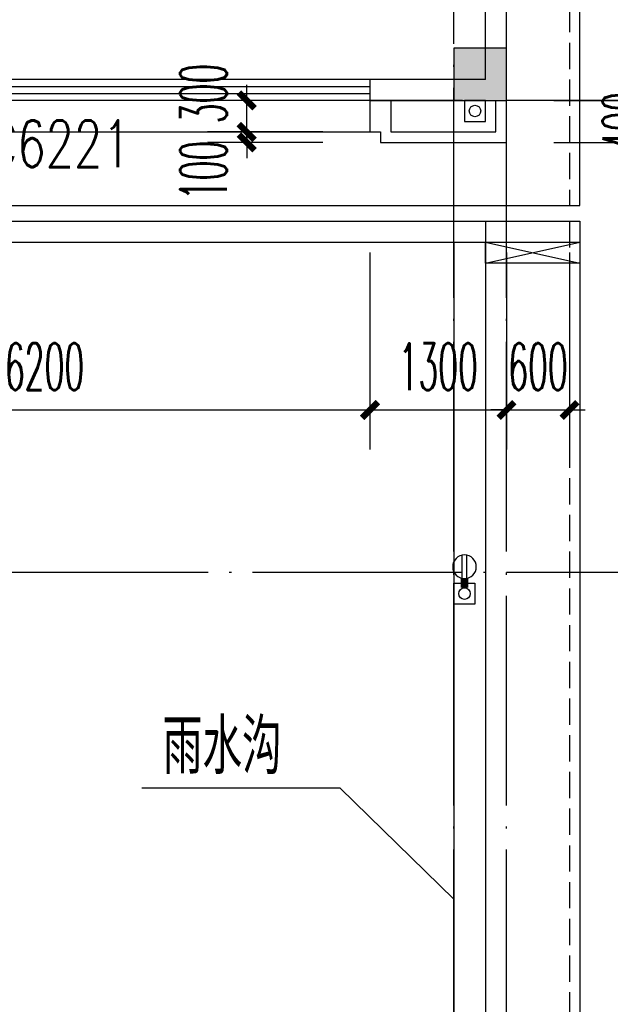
# Model space of a CAD drawing. Extents: x 1779708 to 7299578, y -1121471 to 88434.
# Tile 412 of 656: x 4646331 to 4651956, y -982458 to -973073. Entities that reach past the tile are written whole.
import ezdxf

# ---------------------------------------------------------------- set-up
doc = ezdxf.new("R2010")
doc.units = 0
doc.header["$LTSCALE"] = 1000
doc.header["$MEASUREMENT"] = 0
doc.linetypes.add('DASH', pattern=[0.35, 0.25, -0.1])
doc.linetypes.add('DOTE', pattern=[2.4200000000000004, 2, -0.2, 0.02, -0.2])
doc.layers.get('0').update_dxf_attribs({"linetype": 'CONTINUOUS'})
doc.layers.get('Defpoints').update_dxf_attribs({"linetype": 'CONTINUOUS'})
for name, color, linetype in [('11111111111111111111111111111', 50, 'DASH'), ('a-dims', 7, 'CONTINUOUS'), ('DIM_SYMB', 3, 'CONTINUOUS'), ('DIM_污水', 3, 'CONTINUOUS'), ('DOTE', 1, 'DOTE'), ('EQUIP_雨水斗', 7, 'CONTINUOUS'), ('P_PS_DIM', 1, 'CONTINUOUS'), ('PIPE-虹吸雨水', 4, 'CONTINUOUS'), ('PUB_DIM', 3, 'CONTINUOUS'), ('PUB_TEXT', 7, 'CONTINUOUS'), ('WALL', 255, 'CONTINUOUS'), ('WINDOW', 2, 'CONTINUOUS'), ('WINDOW_TEXT', 7, 'CONTINUOUS'), ('修改', 6, 'CONTINUOUS'), ('可见线', 6, 'CONTINUOUS'), ('墙柱', 2, 'CONTINUOUS'), ('室外构件', 4, 'CONTINUOUS'), ('看线', 3, 'CONTINUOUS')]:
    doc.layers.add(name, color=color, linetype=linetype)
doc.styles.add('_TCH_DIM_T3', font='SIMPLEX.shx', dxfattribs={"width": 0.4941176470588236, "bigfont": 'GBCBIG.shx'})
doc.styles.add('_TCH_WINDOW', font='SIMPLEX', dxfattribs={"height": 3.5, "bigfont": 'GBCBIG'})
doc.styles.get("Standard").update_dxf_attribs({"font": 'GBENOR', "bigfont": 'GBCBIG'})
doc.dimstyles.new('_TCH_ARCH&&150', dxfattribs={"dimtxt": 446.25, "dimasz": 150, "dimexe": 375, "dimexo": 450, "dimgap": 189.375, "dimtad": 1, "dimdec": 0, "dimzin": 0, "dimdsep": 46, "dimtxsty": '_TCH_DIM_T3', "dimblk": 'ARCHTICK', "dimcen": 0.09, "dimdle": 225, "dimclrt": 7, "dimazin": 2, "dimtfac": 1, "dimtdec": 0, "dimtix": 1, "dimtmove": 2, "dimatfit": 3, "dimfxl": 250, "dimtolj": 1, "dimtzin": 0, "dimarcsym": 0})

# ---------------------------------------------------------------- blocks, each defined once
blk = doc.blocks.new('A$C159220C3')
at = {"layer": 'DOTE'}
for p, q in [((84300.00018952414, 7200.001551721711), (84300.00018952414, 149200.0015517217)), ((84800.00018952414, 7200.001551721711), (84800.00018952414, 149200.0015517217)), ((86800.00018952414, 96200.00155172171), (7200.000189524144, 96200.00155172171)), ((86800.00018952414, 91700.00155172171), (7200.000189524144, 91700.00155172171))]:
    blk.add_line(p, q, dxfattribs=at)
blk = doc.blocks.new('A$C66903B95')
at = {"layer": '墙柱'}
h = blk.add_hatch(color=256, dxfattribs=at)
h.paths.add_polyline_path([(24950.00109634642, 51000.00001203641), (25450.00109634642, 51000.00001203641), (25450.00109634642, 50500.00001203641), (24950.00109634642, 50500.00001203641)])
h.paths.add_polyline_path([(66900.00109634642, 12800.0000120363), (67500.00109634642, 12800.0000120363), (67500.00109634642, 13400.0000120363), (66900.00109634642, 13400.0000120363)])
h.paths.add_polyline_path([(16600.00109634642, 12800.0000120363), (17100.00109634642, 12800.0000120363), (17100.00109634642, 13300.0000120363), (16600.00109634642, 13300.0000120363)])
h.paths.add_polyline_path([(27130.00109634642, 15100.00001203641), (27130.00109634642, 15400.00001203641), (26330.00109634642, 15400.00001203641), (26330.00109634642, 15100.00001203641)])
h.paths.add_polyline_path([(54500.00109634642, 1.203641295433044e-05), (55000.00109634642, 1.203641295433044e-05), (55000.00109634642, 500.000012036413), (54500.00109634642, 500.000012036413)])
h.paths.add_polyline_path([(16600.00109634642, 51000.00001203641), (17100.00109634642, 51000.00001203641), (17100.00109634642, 50500.00001203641), (16600.00109634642, 50500.00001203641)])
h.paths.add_polyline_path([(42000.00109634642, 41700.00001203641), (42600.00109634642, 41700.00001203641), (42600.00109634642, 41200.00001203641), (42000.00109634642, 41200.00001203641)])
h.paths.add_polyline_path([(58500.00109634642, 32900.0000120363), (59100.00109634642, 32900.0000120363), (59100.00109634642, 32400.0000120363), (58500.00109634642, 32400.0000120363)])
h.paths.add_polyline_path([(13000.00109634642, 44800.00001203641), (13500.00109634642, 44800.00001203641), (13500.00109634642, 44200.00001203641), (13000.00109634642, 44200.00001203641)])
h.paths.add_polyline_path([(66700.00109634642, 37100.0000120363), (67200.00109634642, 37100.0000120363), (67200.00109634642, 36600.0000120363), (66700.00109634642, 36600.0000120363)])
h.paths.add_polyline_path([(20700.00109634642, 19400.0000120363), (21200.00109634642, 19400.0000120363), (21200.00109634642, 19900.0000120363), (20700.00109634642, 19900.0000120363)])
h.paths.add_polyline_path([(20700.00109634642, 26000.0000120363), (21200.00109634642, 26000.0000120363), (21200.00109634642, 26500.0000120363), (20700.00109634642, 26500.0000120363)])
h.paths.add_polyline_path([(13000.00109634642, 31800.0000120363), (13500.00109634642, 31800.0000120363), (13500.00109634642, 32400.0000120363), (13000.00109634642, 32400.0000120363)])
h.paths.add_polyline_path([(20700.00109634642, 38200.0000120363), (21200.00109634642, 38200.0000120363), (21200.00109634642, 37700.0000120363), (20700.00109634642, 37700.0000120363)])
h.paths.add_polyline_path([(13000.00109634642, 51000.00001203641), (13500.00109634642, 51000.00001203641), (13500.00109634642, 50500.00001203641), (13000.00109634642, 50500.00001203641)])
h.paths.add_polyline_path([(74900.00109634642, 12800.0000120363), (75600.00109634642, 12800.0000120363), (75600.00109634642, 13400.0000120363), (74900.00109634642, 13400.0000120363)])
h.paths.add_polyline_path([(54900.00109634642, 24500.00001203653), (54400.00109634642, 24500.00001203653), (54400.00109634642, 25000.00001203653), (54900.00109634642, 25000.00001203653)])
h.paths.add_polyline_path([(74900.00109634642, 41700.0000120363), (75600.00109634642, 41700.0000120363), (75600.00109634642, 41200.0000120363), (74900.00109634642, 41200.0000120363)])
h.paths.add_polyline_path([(500.0017111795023, 44750.0000120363), (1000.001711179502, 44750.0000120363), (1000.001711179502, 44250.0000120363), (500.0017111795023, 44250.0000120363)])
h.paths.add_polyline_path([(500.0010963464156, 31850.0000120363), (1000.001096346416, 31850.0000120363), (1000.001096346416, 32350.0000120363), (500.0010963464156, 32350.0000120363)])
h.paths.add_polyline_path([(8400.001096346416, 12800.0000120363), (8900.001096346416, 12800.0000120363), (8900.001096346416, 13300.0000120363), (8400.001096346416, 13300.0000120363)])
h.paths.add_polyline_path([(66900.00109634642, 24400.0000120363), (67500.00109634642, 24400.0000120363), (67500.00109634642, 25000.0000120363), (66900.00109634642, 25000.0000120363)])
h.paths.add_polyline_path([(74900.00109634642, 25000.0000120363), (75600.00109634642, 25000.0000120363), (75600.00109634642, 24400.0000120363), (74900.00109634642, 24400.0000120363)])
h.paths.add_polyline_path([(58500.00109634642, 25000.0000120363), (59100.00109634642, 25000.0000120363), (59100.00109634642, 24400.0000120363), (58500.00109634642, 24400.0000120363)])
h.paths.add_polyline_path([(66700.00109634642, 32900.0000120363), (67200.00109634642, 32900.0000120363), (67200.00109634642, 32400.0000120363), (66700.00109634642, 32400.0000120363)])
h.paths.add_polyline_path([(54400.00109634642, 32900.0000120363), (54900.00109634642, 32900.0000120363), (54900.00109634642, 32400.0000120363), (54400.00109634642, 32400.0000120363)])
h.paths.add_polyline_path([(50150.00109634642, 12800.0000120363), (50650.00109634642, 12800.0000120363), (50650.00109634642, 13300.0000120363), (50150.00109634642, 13300.0000120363)])
h.paths.add_polyline_path([(46200.00109634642, 51000.00001203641), (46700.00109634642, 51000.00001203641), (46700.00109634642, 50500.00001203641), (46200.00109634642, 50500.00001203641)])
h.paths.add_polyline_path([(42500.00109634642, 38200.0000120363), (42000.00109634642, 38200.0000120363), (42000.00109634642, 37700.0000120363), (42500.00109634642, 37700.0000120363)])
h.paths.add_polyline_path([(42500.00109634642, 51000.00001203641), (42000.00109634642, 51000.00001203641), (42000.00109634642, 50500.00001203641), (42500.00109634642, 50500.00001203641)])
h.paths.add_polyline_path([(24900.00109634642, 38200.0000120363), (25400.00109634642, 38200.0000120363), (25400.00109634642, 37700.0000120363), (24900.00109634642, 37700.0000120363)])
h.paths.add_polyline_path([(20700.00109634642, 31850.0000120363), (21200.00109634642, 31850.0000120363), (21200.00109634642, 32350.0000120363), (20700.00109634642, 32350.0000120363)])
h.paths.add_polyline_path([(13000.00109634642, 37600.0000120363), (13500.00109634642, 37600.0000120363), (13500.00109634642, 38200.0000120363), (13000.00109634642, 38200.0000120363)])
h.paths.add_polyline_path([(16600.00109634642, 26000.0000120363), (17100.00109634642, 26000.0000120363), (17100.00109634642, 26500.0000120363), (16600.00109634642, 26500.0000120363)])
h.paths.add_polyline_path([(8200.001096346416, 26000.0000120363), (8700.001096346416, 26000.0000120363), (8700.001096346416, 26500.0000120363), (8200.001096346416, 26500.0000120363)])
h.paths.add_polyline_path([(500.0010963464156, 26000.0000120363), (1000.001096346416, 26000.0000120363), (1000.001096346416, 26500.0000120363), (500.0010963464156, 26500.0000120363)])
h.paths.add_polyline_path([(16500.00109634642, 19300.0000120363), (17100.00109634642, 19300.0000120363), (17100.00109634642, 19900.0000120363), (16500.00109634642, 19900.0000120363)])
h.paths.add_polyline_path([(8400.001096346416, 19300.0000120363), (8900.001096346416, 19300.0000120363), (8900.001096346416, 19900.0000120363), (8400.001096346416, 19900.0000120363)])
h.paths.add_polyline_path([(74900.00109634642, 38500.0000120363), (75600.00109634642, 38500.0000120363), (75600.00109634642, 38000.0000120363), (74900.00109634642, 38000.0000120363)])
h.paths.add_polyline_path([(75100.00109634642, 51000.00001203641), (75600.00109634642, 51000.00001203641), (75600.00109634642, 50500.00001203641), (75100.00109634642, 50500.00001203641)])
h.paths.add_polyline_path([(66850.00109634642, 41800.0000120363), (67550.00109634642, 41800.0000120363), (67550.00109634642, 41200.0000120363), (66850.00109634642, 41200.0000120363)])
h.paths.add_polyline_path([(66850.00109634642, 51000.00001203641), (67550.00109634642, 51000.00001203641), (67550.00109634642, 50500.00001203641), (66850.00109634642, 50500.00001203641)])
h.paths.add_polyline_path([(58450.00109634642, 41800.0000120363), (59150.00109634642, 41800.0000120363), (59150.00109634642, 41200.0000120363), (58450.00109634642, 41200.0000120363)])
h.paths.add_polyline_path([(58550.00109634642, 51000.00001203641), (59050.00109634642, 51000.00001203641), (59050.00109634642, 50500.00001203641), (58550.00109634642, 50500.00001203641)])
h.paths.add_polyline_path([(50150.00109634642, 38200.0000120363), (50650.00109634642, 38200.0000120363), (50650.00109634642, 37700.0000120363), (50150.00109634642, 37700.0000120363)])
h.paths.add_polyline_path([(50100.00109634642, 41700.0000120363), (50700.00109634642, 41700.0000120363), (50700.00109634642, 41200.0000120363), (50100.00109634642, 41200.0000120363)])
h.paths.add_polyline_path([(50150.00109634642, 51000.00001203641), (50650.00109634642, 51000.00001203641), (50650.00109634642, 50500.00001203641), (50150.00109634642, 50500.00001203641)])
h.paths.add_polyline_path([(33100.00109634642, 38200.00001203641), (33600.00109634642, 38200.00001203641), (33600.00109634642, 37700.00001203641), (33100.00109634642, 37700.00001203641)])
h.paths.add_polyline_path([(33000.00109634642, 41700.00001203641), (33600.00109634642, 41700.00001203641), (33600.00109634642, 41200.00001203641), (33000.00109634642, 41200.00001203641)])
h.paths.add_polyline_path([(24900.00109634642, 41700.0000120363), (25500.00109634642, 41700.0000120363), (25500.00109634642, 41200.0000120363), (24900.00109634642, 41200.0000120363)])
h.paths.add_polyline_path([(500.0010963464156, 38200.0000120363), (1000.001096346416, 38200.0000120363), (1000.001096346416, 37700.0000120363), (500.0010963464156, 37700.0000120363)])
h.paths.add_polyline_path([(16500.00109634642, 41800.0000120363), (17100.00109634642, 41800.0000120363), (17100.00109634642, 41200.0000120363), (16500.00109634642, 41200.0000120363)])
h.paths.add_polyline_path([(33100.00109634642, 51000.00001203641), (33600.00109634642, 51000.00001203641), (33600.00109634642, 50500.00001203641), (33100.00109634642, 50500.00001203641)])
h.paths.add_polyline_path([(500.0017111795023, 51000.0000120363), (1000.001711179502, 51000.0000120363), (1000.001711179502, 50500.0000120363), (500.0017111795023, 50500.0000120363)])
h.paths.add_polyline_path([(74900.00109634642, 9300.000012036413), (75600.00109634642, 9300.000012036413), (75600.00109634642, 9800.000012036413), (74900.00109634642, 9800.000012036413)])
h.paths.add_polyline_path([(74900.00109634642, 1.203618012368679e-05), (75600.00109634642, 1.203618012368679e-05), (75600.00109634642, 500.0000120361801), (74900.00109634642, 500.0000120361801)])
h.paths.add_polyline_path([(66900.00109634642, 9300.000012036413), (67500.00109634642, 9300.000012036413), (67500.00109634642, 9800.000012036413), (66900.00109634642, 9800.000012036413)])
h.paths.add_polyline_path([(66950.00109634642, 1.203641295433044e-05), (67450.00109634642, 1.203641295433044e-05), (67450.00109634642, 500.000012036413), (66950.00109634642, 500.000012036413)])
h.paths.add_polyline_path([(58500.00109634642, 12800.0000120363), (59100.00109634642, 12800.0000120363), (59100.00109634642, 13400.0000120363), (58500.00109634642, 13400.0000120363)])
h.paths.add_polyline_path([(58500.00109634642, 9300.000012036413), (59100.00109634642, 9300.000012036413), (59100.00109634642, 9800.000012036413), (58500.00109634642, 9800.000012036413)])
h.paths.add_polyline_path([(58550.00109634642, 1.203641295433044e-05), (59050.00109634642, 1.203641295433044e-05), (59050.00109634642, 500.000012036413), (58550.00109634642, 500.000012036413)])
h.paths.add_polyline_path([(50100.00109634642, 9300.000012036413), (50700.00109634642, 9300.000012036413), (50700.00109634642, 9800.000012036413), (50100.00109634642, 9800.000012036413)])
h.paths.add_polyline_path([(50150.00109634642, 1.203641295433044e-05), (50650.00109634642, 1.203641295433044e-05), (50650.00109634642, 500.000012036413), (50150.00109634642, 500.000012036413)])
h.paths.add_polyline_path([(42000.00109634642, 12800.00001203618), (42500.00109634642, 12800.00001203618), (42500.00109634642, 13300.00001203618), (42000.00109634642, 13300.00001203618)])
h.paths.add_polyline_path([(42000.00109634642, 9300.00001203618), (42600.00109634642, 9300.00001203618), (42600.00109634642, 9800.00001203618), (42000.00109634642, 9800.00001203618)])
h.paths.add_polyline_path([(33100.00109634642, 12800.0000120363), (33600.00109634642, 12800.0000120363), (33600.00109634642, 13300.0000120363), (33100.00109634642, 13300.0000120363)])
h.paths.add_polyline_path([(25060.00109634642, 12800.0000120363), (25660.00109634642, 12800.0000120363), (25660.00109634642, 13200.0000120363), (25060.00109634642, 13200.0000120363)])
h.paths.add_polyline_path([(33000.00109634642, 9300.000012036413), (33600.00109634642, 9300.000012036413), (33600.00109634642, 9800.000012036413), (33000.00109634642, 9800.000012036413)])
h.paths.add_polyline_path([(24900.00109634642, 9300.000012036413), (25500.00109634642, 9300.000012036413), (25500.00109634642, 9800.000012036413), (24900.00109634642, 9800.000012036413)])
h.paths.add_polyline_path([(0.001096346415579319, 12500.0000120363), (700.0010963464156, 12500.0000120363), (700.0010963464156, 13000.0000120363), (0.001096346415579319, 13000.0000120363)])
h.paths.add_polyline_path([(0.001096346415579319, 9300.000012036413), (700.0010963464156, 9300.000012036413), (700.0010963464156, 9800.000012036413), (0.001096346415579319, 9800.000012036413)])
h.paths.add_polyline_path([(8100.001096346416, 9300.000012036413), (8700.001096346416, 9300.000012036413), (8700.001096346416, 9800.000012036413), (8100.001096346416, 9800.000012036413)])
h.paths.add_polyline_path([(16500.00109634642, 9300.000012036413), (17100.00109634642, 9300.000012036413), (17100.00109634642, 9800.000012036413), (16500.00109634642, 9800.000012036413)])
h.paths.add_polyline_path([(42000.00109634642, 1.203594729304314e-05), (42500.00109634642, 1.203594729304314e-05), (42500.00109634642, 500.0000120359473), (42000.00109634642, 500.0000120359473)])
h.paths.add_polyline_path([(33100.00109634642, 1.203618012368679e-05), (33600.00109634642, 1.203618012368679e-05), (33600.00109634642, 500.0000120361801), (33100.00109634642, 500.0000120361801)])
h.paths.add_polyline_path([(24950.00109634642, 1.203618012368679e-05), (25450.00109634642, 1.203618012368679e-05), (25450.00109634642, 500.0000120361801), (24950.00109634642, 500.0000120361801)])
h.paths.add_polyline_path([(16500.00109634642, 1.203641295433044e-05), (17100.00109634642, 1.203641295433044e-05), (17100.00109634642, 500.000012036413), (16500.00109634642, 500.000012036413)])
h.paths.add_polyline_path([(8100.001096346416, 1.203641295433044e-05), (8700.001096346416, 1.203641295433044e-05), (8700.001096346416, 500.000012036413), (8100.001096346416, 500.000012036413)])
h.paths.add_polyline_path([(0.001096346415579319, 1.203641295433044e-05), (500.0010963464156, 1.203641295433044e-05), (500.0010963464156, 500.000012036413), (0.001096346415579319, 500.000012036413)])
h.paths.add_polyline_path([(24950.00109634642, 87000.00001203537), (25450.00109634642, 87000.00001203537), (25450.00109634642, 87500.00001203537), (24950.00109634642, 87500.00001203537)])
h.paths.add_polyline_path([(66900.00109634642, 125200.0000120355), (67500.00109634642, 125200.0000120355), (67500.00109634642, 124600.0000120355), (66900.00109634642, 124600.0000120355)])
h.paths.add_polyline_path([(16600.00109634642, 125200.0000120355), (17100.00109634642, 125200.0000120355), (17100.00109634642, 124700.0000120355), (16600.00109634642, 124700.0000120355)])
h.paths.add_polyline_path([(27130.00109634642, 122900.0000120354), (27130.00109634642, 122600.0000120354), (26330.00109634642, 122600.0000120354), (26330.00109634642, 122900.0000120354)])
h.paths.add_polyline_path([(54500.00109634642, 138000.0000120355), (55000.00109634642, 138000.0000120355), (55000.00109634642, 137500.0000120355), (54500.00109634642, 137500.0000120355)])
h.paths.add_polyline_path([(16600.00109634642, 87000.00001203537), (17100.00109634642, 87000.00001203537), (17100.00109634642, 87500.00001203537), (16600.00109634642, 87500.00001203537)])
h.paths.add_polyline_path([(42000.00109634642, 96300.00001203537), (42600.00109634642, 96300.00001203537), (42600.00109634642, 96800.00001203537), (42000.00109634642, 96800.00001203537)])
h.paths.add_polyline_path([(58500.00109634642, 105100.0000120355), (59100.00109634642, 105100.0000120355), (59100.00109634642, 105600.0000120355), (58500.00109634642, 105600.0000120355)])
h.paths.add_polyline_path([(13000.00109634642, 93200.00001203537), (13500.00109634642, 93200.00001203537), (13500.00109634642, 93800.00001203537), (13000.00109634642, 93800.00001203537)])
h.paths.add_polyline_path([(66700.00109634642, 100900.0000120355), (67200.00109634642, 100900.0000120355), (67200.00109634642, 101400.0000120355), (66700.00109634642, 101400.0000120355)])
h.paths.add_polyline_path([(20700.00109634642, 118600.0000120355), (21200.00109634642, 118600.0000120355), (21200.00109634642, 118100.0000120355), (20700.00109634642, 118100.0000120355)])
h.paths.add_polyline_path([(20700.00109634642, 112000.0000120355), (21200.00109634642, 112000.0000120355), (21200.00109634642, 111500.0000120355), (20700.00109634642, 111500.0000120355)])
h.paths.add_polyline_path([(13000.00109634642, 106200.0000120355), (13500.00109634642, 106200.0000120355), (13500.00109634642, 105600.0000120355), (13000.00109634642, 105600.0000120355)])
h.paths.add_polyline_path([(20700.00109634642, 99800.00001203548), (21200.00109634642, 99800.00001203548), (21200.00109634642, 100300.0000120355), (20700.00109634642, 100300.0000120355)])
h.paths.add_polyline_path([(13000.00109634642, 87000.00001203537), (13500.00109634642, 87000.00001203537), (13500.00109634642, 87500.00001203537), (13000.00109634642, 87500.00001203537)])
h.paths.add_polyline_path([(74900.00109634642, 125200.0000120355), (75600.00109634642, 125200.0000120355), (75600.00109634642, 124600.0000120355), (74900.00109634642, 124600.0000120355)])
h.paths.add_polyline_path([(54900.00109634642, 113500.0000120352), (54400.00109634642, 113500.0000120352), (54400.00109634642, 113000.0000120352), (54900.00109634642, 113000.0000120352)])
h.paths.add_polyline_path([(74900.00109634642, 96300.00001203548), (75600.00109634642, 96300.00001203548), (75600.00109634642, 96800.00001203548), (74900.00109634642, 96800.00001203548)])
h.paths.add_polyline_path([(500.0017111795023, 93250.00001203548), (1000.001711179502, 93250.00001203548), (1000.001711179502, 93750.00001203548), (500.0017111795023, 93750.00001203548)])
h.paths.add_polyline_path([(500.0010963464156, 106150.0000120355), (1000.001096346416, 106150.0000120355), (1000.001096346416, 105650.0000120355), (500.0010963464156, 105650.0000120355)])
h.paths.add_polyline_path([(8400.001096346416, 125200.0000120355), (8900.001096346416, 125200.0000120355), (8900.001096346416, 124700.0000120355), (8400.001096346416, 124700.0000120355)])
h.paths.add_polyline_path([(66900.00109634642, 113600.0000120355), (67500.00109634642, 113600.0000120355), (67500.00109634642, 113000.0000120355), (66900.00109634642, 113000.0000120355)])
h.paths.add_polyline_path([(74900.00109634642, 113000.0000120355), (75600.00109634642, 113000.0000120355), (75600.00109634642, 113600.0000120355), (74900.00109634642, 113600.0000120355)])
h.paths.add_polyline_path([(58500.00109634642, 113000.0000120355), (59100.00109634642, 113000.0000120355), (59100.00109634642, 113600.0000120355), (58500.00109634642, 113600.0000120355)])
h.paths.add_polyline_path([(66700.00109634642, 105100.0000120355), (67200.00109634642, 105100.0000120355), (67200.00109634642, 105600.0000120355), (66700.00109634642, 105600.0000120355)])
h.paths.add_polyline_path([(54400.00109634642, 105100.0000120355), (54900.00109634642, 105100.0000120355), (54900.00109634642, 105600.0000120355), (54400.00109634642, 105600.0000120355)])
h.paths.add_polyline_path([(50150.00109634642, 125200.0000120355), (50650.00109634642, 125200.0000120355), (50650.00109634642, 124700.0000120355), (50150.00109634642, 124700.0000120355)])
h.paths.add_polyline_path([(46200.00109634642, 87000.00001203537), (46700.00109634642, 87000.00001203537), (46700.00109634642, 87500.00001203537), (46200.00109634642, 87500.00001203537)])
h.paths.add_polyline_path([(42500.00109634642, 99800.00001203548), (42000.00109634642, 99800.00001203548), (42000.00109634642, 100300.0000120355), (42500.00109634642, 100300.0000120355)])
h.paths.add_polyline_path([(42500.00109634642, 87000.00001203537), (42000.00109634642, 87000.00001203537), (42000.00109634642, 87500.00001203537), (42500.00109634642, 87500.00001203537)])
h.paths.add_polyline_path([(24900.00109634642, 99800.00001203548), (25400.00109634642, 99800.00001203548), (25400.00109634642, 100300.0000120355), (24900.00109634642, 100300.0000120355)])
h.paths.add_polyline_path([(20700.00109634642, 106150.0000120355), (21200.00109634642, 106150.0000120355), (21200.00109634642, 105650.0000120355), (20700.00109634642, 105650.0000120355)])
h.paths.add_polyline_path([(13000.00109634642, 100400.0000120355), (13500.00109634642, 100400.0000120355), (13500.00109634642, 99800.00001203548), (13000.00109634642, 99800.00001203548)])
h.paths.add_polyline_path([(16600.00109634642, 112000.0000120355), (17100.00109634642, 112000.0000120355), (17100.00109634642, 111500.0000120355), (16600.00109634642, 111500.0000120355)])
h.paths.add_polyline_path([(8200.001096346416, 112000.0000120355), (8700.001096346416, 112000.0000120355), (8700.001096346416, 111500.0000120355), (8200.001096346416, 111500.0000120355)])
h.paths.add_polyline_path([(500.0010963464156, 112000.0000120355), (1000.001096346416, 112000.0000120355), (1000.001096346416, 111500.0000120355), (500.0010963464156, 111500.0000120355)])
h.paths.add_polyline_path([(16500.00109634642, 118700.0000120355), (17100.00109634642, 118700.0000120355), (17100.00109634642, 118100.0000120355), (16500.00109634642, 118100.0000120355)])
h.paths.add_polyline_path([(8400.001096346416, 118700.0000120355), (8900.001096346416, 118700.0000120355), (8900.001096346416, 118100.0000120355), (8400.001096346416, 118100.0000120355)])
h.paths.add_polyline_path([(74900.00109634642, 99500.00001203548), (75600.00109634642, 99500.00001203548), (75600.00109634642, 100000.0000120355), (74900.00109634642, 100000.0000120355)])
h.paths.add_polyline_path([(75100.00109634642, 87000.00001203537), (75600.00109634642, 87000.00001203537), (75600.00109634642, 87500.00001203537), (75100.00109634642, 87500.00001203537)])
h.paths.add_polyline_path([(66850.00109634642, 96200.00001203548), (67550.00109634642, 96200.00001203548), (67550.00109634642, 96800.00001203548), (66850.00109634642, 96800.00001203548)])
h.paths.add_polyline_path([(66850.00109634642, 87000.00001203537), (67550.00109634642, 87000.00001203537), (67550.00109634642, 87500.00001203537), (66850.00109634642, 87500.00001203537)])
h.paths.add_polyline_path([(58450.00109634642, 96200.00001203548), (59150.00109634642, 96200.00001203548), (59150.00109634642, 96800.00001203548), (58450.00109634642, 96800.00001203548)])
h.paths.add_polyline_path([(58550.00109634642, 87000.00001203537), (59050.00109634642, 87000.00001203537), (59050.00109634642, 87500.00001203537), (58550.00109634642, 87500.00001203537)])
h.paths.add_polyline_path([(50150.00109634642, 99800.00001203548), (50650.00109634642, 99800.00001203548), (50650.00109634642, 100300.0000120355), (50150.00109634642, 100300.0000120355)])
h.paths.add_polyline_path([(50100.00109634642, 96300.00001203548), (50700.00109634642, 96300.00001203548), (50700.00109634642, 96800.00001203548), (50100.00109634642, 96800.00001203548)])
h.paths.add_polyline_path([(50150.00109634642, 87000.00001203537), (50650.00109634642, 87000.00001203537), (50650.00109634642, 87500.00001203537), (50150.00109634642, 87500.00001203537)])
h.paths.add_polyline_path([(33100.00109634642, 99800.00001203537), (33600.00109634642, 99800.00001203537), (33600.00109634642, 100300.0000120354), (33100.00109634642, 100300.0000120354)])
h.paths.add_polyline_path([(33000.00109634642, 96300.00001203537), (33600.00109634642, 96300.00001203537), (33600.00109634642, 96800.00001203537), (33000.00109634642, 96800.00001203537)])
h.paths.add_polyline_path([(24900.00109634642, 96300.00001203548), (25500.00109634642, 96300.00001203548), (25500.00109634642, 96800.00001203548), (24900.00109634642, 96800.00001203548)])
h.paths.add_polyline_path([(500.0010963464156, 99800.00001203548), (1000.001096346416, 99800.00001203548), (1000.001096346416, 100300.0000120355), (500.0010963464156, 100300.0000120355)])
h.paths.add_polyline_path([(16500.00109634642, 96200.00001203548), (17100.00109634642, 96200.00001203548), (17100.00109634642, 96800.00001203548), (16500.00109634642, 96800.00001203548)])
h.paths.add_polyline_path([(33100.00109634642, 87000.00001203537), (33600.00109634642, 87000.00001203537), (33600.00109634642, 87500.00001203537), (33100.00109634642, 87500.00001203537)])
h.paths.add_polyline_path([(500.0017111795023, 87000.00001203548), (1000.001711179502, 87000.00001203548), (1000.001711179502, 87500.00001203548), (500.0017111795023, 87500.00001203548)])
h.paths.add_polyline_path([(74900.00109634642, 128700.0000120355), (75600.00109634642, 128700.0000120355), (75600.00109634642, 128200.0000120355), (74900.00109634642, 128200.0000120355)])
h.paths.add_polyline_path([(74900.00109634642, 138000.0000120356), (75600.00109634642, 138000.0000120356), (75600.00109634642, 137500.0000120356), (74900.00109634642, 137500.0000120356)])
h.paths.add_polyline_path([(66900.00109634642, 128700.0000120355), (67500.00109634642, 128700.0000120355), (67500.00109634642, 128200.0000120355), (66900.00109634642, 128200.0000120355)])
h.paths.add_polyline_path([(66950.00109634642, 138000.0000120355), (67450.00109634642, 138000.0000120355), (67450.00109634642, 137500.0000120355), (66950.00109634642, 137500.0000120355)])
h.paths.add_polyline_path([(58500.00109634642, 125200.0000120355), (59100.00109634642, 125200.0000120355), (59100.00109634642, 124600.0000120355), (58500.00109634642, 124600.0000120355)])
h.paths.add_polyline_path([(58500.00109634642, 128700.0000120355), (59100.00109634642, 128700.0000120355), (59100.00109634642, 128200.0000120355), (58500.00109634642, 128200.0000120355)])
h.paths.add_polyline_path([(58550.00109634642, 138000.0000120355), (59050.00109634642, 138000.0000120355), (59050.00109634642, 137500.0000120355), (58550.00109634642, 137500.0000120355)])
h.paths.add_polyline_path([(50100.00109634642, 128700.0000120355), (50700.00109634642, 128700.0000120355), (50700.00109634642, 128200.0000120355), (50100.00109634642, 128200.0000120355)])
h.paths.add_polyline_path([(50150.00109634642, 138000.0000120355), (50650.00109634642, 138000.0000120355), (50650.00109634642, 137500.0000120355), (50150.00109634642, 137500.0000120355)])
h.paths.add_polyline_path([(42000.00109634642, 125200.0000120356), (42500.00109634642, 125200.0000120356), (42500.00109634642, 124700.0000120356), (42000.00109634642, 124700.0000120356)])
h.paths.add_polyline_path([(42000.00109634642, 128700.0000120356), (42600.00109634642, 128700.0000120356), (42600.00109634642, 128200.0000120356), (42000.00109634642, 128200.0000120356)])
h.paths.add_polyline_path([(33100.00109634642, 125200.0000120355), (33600.00109634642, 125200.0000120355), (33600.00109634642, 124700.0000120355), (33100.00109634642, 124700.0000120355)])
h.paths.add_polyline_path([(25060.00109634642, 125200.0000120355), (25660.00109634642, 125200.0000120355), (25660.00109634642, 124800.0000120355), (25060.00109634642, 124800.0000120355)])
h.paths.add_polyline_path([(33000.00109634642, 128700.0000120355), (33600.00109634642, 128700.0000120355), (33600.00109634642, 128200.0000120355), (33000.00109634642, 128200.0000120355)])
h.paths.add_polyline_path([(24900.00109634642, 128700.0000120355), (25500.00109634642, 128700.0000120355), (25500.00109634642, 128200.0000120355), (24900.00109634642, 128200.0000120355)])
h.paths.add_polyline_path([(0.001096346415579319, 125500.0000120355), (700.0010963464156, 125500.0000120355), (700.0010963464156, 125000.0000120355), (0.001096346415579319, 125000.0000120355)])
h.paths.add_polyline_path([(0.001096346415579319, 128700.0000120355), (700.0010963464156, 128700.0000120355), (700.0010963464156, 128200.0000120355), (0.001096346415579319, 128200.0000120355)])
h.paths.add_polyline_path([(8100.001096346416, 128700.0000120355), (8700.001096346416, 128700.0000120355), (8700.001096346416, 128200.0000120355), (8100.001096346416, 128200.0000120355)])
h.paths.add_polyline_path([(16500.00109634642, 128700.0000120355), (17100.00109634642, 128700.0000120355), (17100.00109634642, 128200.0000120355), (16500.00109634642, 128200.0000120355)])
h.paths.add_polyline_path([(42000.00109634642, 138000.0000120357), (42500.00109634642, 138000.0000120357), (42500.00109634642, 137500.0000120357), (42000.00109634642, 137500.0000120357)])
h.paths.add_polyline_path([(33100.00109634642, 138000.0000120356), (33600.00109634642, 138000.0000120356), (33600.00109634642, 137500.0000120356), (33100.00109634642, 137500.0000120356)])
h.paths.add_polyline_path([(24950.00109634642, 138000.0000120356), (25450.00109634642, 138000.0000120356), (25450.00109634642, 137500.0000120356), (24950.00109634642, 137500.0000120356)])
h.paths.add_polyline_path([(16500.00109634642, 138000.0000120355), (17100.00109634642, 138000.0000120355), (17100.00109634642, 137500.0000120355), (16500.00109634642, 137500.0000120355)])
h.paths.add_polyline_path([(8100.001096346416, 138000.0000120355), (8700.001096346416, 138000.0000120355), (8700.001096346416, 137500.0000120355), (8100.001096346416, 137500.0000120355)])
h.paths.add_polyline_path([(0.001096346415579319, 138000.0000120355), (500.0010963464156, 138000.0000120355), (500.0010963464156, 137500.0000120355), (0.001096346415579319, 137500.0000120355)])
blk.add_lwpolyline([(75100.00109634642, 87000.00001203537), (75600.00109634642, 87000.00001203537), (75600.00109634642, 87500.00001203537), (75100.00109634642, 87500.00001203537)], close=True, dxfattribs=at)
blk = doc.blocks.new('a1')
at = {"layer": '11111111111111111111111111111'}
for p, q in [((59121.95538733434, 49135.6092003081), (59121.95538733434, 48935.6092003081)), ((59321.95538733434, 49135.6092003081), (59121.95538733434, 49135.6092003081)), ((59321.95538733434, 48935.6092003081), (59321.95538733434, 49135.6092003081)), ((59121.95538733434, 48935.6092003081), (59321.95538733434, 48935.6092003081))]:
    blk.add_line(p, q, dxfattribs=at)
blk = doc.blocks.new('$TwtSys$00000139')
at = {"color": 7}
for p, q in [((-18.75, 91.8558653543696, 1e-08), (-18.75, -91.8558653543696, 1e-08)), ((18.75, 91.8558653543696, 1e-08), (18.75, -91.8558653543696, 1e-08))]:
    blk.add_line(p, q, dxfattribs=at)
blk.add_circle((0, 0, 1e-08), 93.75)
blk = doc.blocks.new('$WINLIB2D$00000001')
at = {"color": 0}
for points in [[(-0.4999999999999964, 0.5000000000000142), (-0.4999999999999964, -0.4999999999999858)], [(-0.4999999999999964, 0.5000000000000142), (0.5000000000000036, 0.5000000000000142)], [(0.5000000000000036, -0.4999999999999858), (0.5000000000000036, 0.5000000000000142)], [(0.5000000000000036, 0.1666666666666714), (-0.4999999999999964, 0.1666666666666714)], [(0.5000000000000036, -0.1666666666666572), (-0.4999999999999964, -0.1666666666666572)], [(-0.4999999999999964, -0.4999999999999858), (0.5000000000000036, -0.4999999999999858)]]:
    blk.add_lwpolyline(points, dxfattribs=at)
blk = doc.blocks.new('_ArchTick')
at = {"color": 0, "linetype": 'ByBlock', "const_width": 0.4}
blk.add_lwpolyline([(-0.5, -0.5), (0.5, 0.5)], dxfattribs=at)
blk = doc.blocks.new('*D6269')
at = {"layer": 'Defpoints', "color": 0, "transparency": 16777216}
for p in [(4650967.098467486, -974843.3157063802), (4651567.098469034, -974843.3157063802), (4651567.098469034, -976793.3157056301)]:
    blk.add_point(p, dxfattribs=at)
at = {"layer": 'PUB_DIM', "color": 0, "lineweight": -2, "transparency": 16777216}
for p, q in [((4650967.098467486, -975293.3157063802), (4650967.098467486, -977168.3157056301)), ((4651567.098469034, -975293.3157063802), (4651567.098469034, -977168.3157056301)), ((4650967.098467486, -976793.3157056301), (4650817.098467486, -976793.3157056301)), ((4650967.098467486, -976793.3157056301), (4651567.098469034, -976793.3157056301)), ((4651567.098469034, -976793.3157056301), (4651717.098469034, -976793.3157056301))]:
    blk.add_line(p, q, dxfattribs=at)
at = {"layer": 'PUB_DIM', "color": 0, "lineweight": -2, "transparency": 16777216, "xscale": 150, "yscale": 150, "zscale": 150}
blk.add_blockref('_ArchTick', (4650967.098467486, -976793.3157056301), dxfattribs=at)
at = {"layer": 'PUB_DIM', "color": 0, "lineweight": -2, "transparency": 16777216, "xscale": 150, "yscale": 150, "zscale": 150, "rotation": 180}
blk.add_blockref('_ArchTick', (4651567.098469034, -976793.3157056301), dxfattribs=at)
at = {"layer": 'PUB_DIM', "color": 7, "transparency": 16777216, "insert": (4651267.09846826, -976380.8157056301), "char_height": 446.25, "attachment_point": 5, "style": '_TCH_DIM_T3'}
blk.add_mtext('\\A1;600', dxfattribs=at)
blk = doc.blocks.new('*D6270')
at = {"layer": 'Defpoints', "color": 0, "transparency": 16777216}
for p in [(4649667.098468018, -974843.3157063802), (4650967.098467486, -974843.3157063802), (4650967.098467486, -976793.3157056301)]:
    blk.add_point(p, dxfattribs=at)
at = {"layer": 'PUB_DIM', "color": 0, "lineweight": -2, "transparency": 16777216}
for p, q in [((4649667.098468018, -975293.3157063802), (4649667.098468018, -977168.3157056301)), ((4650967.098467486, -975293.3157063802), (4650967.098467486, -977168.3157056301)), ((4649442.098468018, -976793.3157056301), (4651192.098467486, -976793.3157056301))]:
    blk.add_line(p, q, dxfattribs=at)
at = {"layer": 'PUB_DIM', "color": 0, "lineweight": -2, "transparency": 16777216, "xscale": 150, "yscale": 150, "zscale": 150, "rotation": 180}
blk.add_blockref('_ArchTick', (4649667.098468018, -976793.3157056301), dxfattribs=at)
at = {"layer": 'PUB_DIM', "color": 0, "lineweight": -2, "transparency": 16777216, "xscale": 150, "yscale": 150, "zscale": 150}
blk.add_blockref('_ArchTick', (4650967.098467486, -976793.3157056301), dxfattribs=at)
at = {"layer": 'PUB_DIM', "color": 7, "transparency": 16777216, "insert": (4650317.098467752, -976380.8157056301), "char_height": 446.25, "attachment_point": 5, "style": '_TCH_DIM_T3'}
blk.add_mtext('\\A1;1300', dxfattribs=at)
blk = doc.blocks.new('*D6271')
at = {"layer": 'Defpoints', "color": 0, "transparency": 16777216}
for p in [(4643467.098468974, -974843.3157063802), (4649667.098468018, -974843.3157063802), (4649667.098468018, -976793.3157056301)]:
    blk.add_point(p, dxfattribs=at)
at = {"layer": 'PUB_DIM', "color": 0, "lineweight": -2, "transparency": 16777216}
for p, q in [((4643467.098468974, -975293.3157063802), (4643467.098468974, -977168.3157056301)), ((4649667.098468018, -975293.3157063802), (4649667.098468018, -977168.3157056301)), ((4643242.098468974, -976793.3157056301), (4649892.098468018, -976793.3157056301))]:
    blk.add_line(p, q, dxfattribs=at)
at = {"layer": 'PUB_DIM', "color": 0, "lineweight": -2, "transparency": 16777216, "xscale": 150, "yscale": 150, "zscale": 150, "rotation": 180}
blk.add_blockref('_ArchTick', (4643467.098468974, -976793.3157056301), dxfattribs=at)
at = {"layer": 'PUB_DIM', "color": 0, "lineweight": -2, "transparency": 16777216, "xscale": 150, "yscale": 150, "zscale": 150}
blk.add_blockref('_ArchTick', (4649667.098468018, -976793.3157056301), dxfattribs=at)
at = {"layer": 'PUB_DIM', "color": 7, "transparency": 16777216, "insert": (4646567.098468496, -976380.8157056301), "char_height": 446.25, "attachment_point": 5, "style": '_TCH_DIM_T3'}
blk.add_mtext('\\A1;6200', dxfattribs=at)
blk = doc.blocks.new('*D6343')
at = {"layer": 'Defpoints', "color": 0, "transparency": 16777216}
for p in [(4650967.098465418, -973843.3157056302), (4652517.098467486, -973843.3157056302), (4650967.098465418, -974243.315705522)]:
    blk.add_point(p, dxfattribs=at)
at = {"layer": 'PUB_DIM', "color": 0, "lineweight": -2, "transparency": 16777216}
for p, q in [((4652517.098467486, -973843.3157056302), (4652517.098467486, -973693.3157056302)), ((4651417.098465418, -973843.3157056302), (4652892.098467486, -973843.3157056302)), ((4652517.098467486, -974243.315705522), (4652517.098467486, -973843.3157056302)), ((4651417.098465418, -974243.315705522), (4652892.098467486, -974243.315705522)), ((4652517.098467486, -974243.315705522), (4652517.098467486, -974393.315705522))]:
    blk.add_line(p, q, dxfattribs=at)
at = {"layer": 'PUB_DIM', "color": 0, "lineweight": -2, "transparency": 16777216, "xscale": 150, "yscale": 150, "zscale": 150}
for p, rotation in [((4652517.098467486, -973843.3157056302), 270), ((4652517.098467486, -974243.315705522), 90)]:
    blk.add_blockref('_ArchTick', p, dxfattribs=dict(at, rotation=rotation))
at = {"layer": 'PUB_DIM', "color": 7, "transparency": 16777216, "insert": (4652104.598467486, -974043.3157055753), "char_height": 446.25, "attachment_point": 5, "rotation": 90, "style": '_TCH_DIM_T3'}
blk.add_mtext('\\A1;400', dxfattribs=at)
blk = doc.blocks.new('*D6362')
at = {"layer": 'Defpoints', "color": 0, "transparency": 16777216}
for p in [(4648493.089562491, -974143.3157056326), (4649667.098468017, -974143.3157056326), (4649667.098468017, -974243.3157055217)]:
    blk.add_point(p, dxfattribs=at)
at = {"layer": 'PUB_DIM', "color": 0, "lineweight": -2, "transparency": 16777216}
for p, q in [((4648493.089562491, -974143.3157056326), (4648493.089562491, -973993.3157056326)), ((4649217.098468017, -974143.3157056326), (4648118.089562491, -974143.3157056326)), ((4648493.089562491, -974243.3157055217), (4648493.089562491, -974143.3157056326)), ((4649217.098468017, -974243.3157055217), (4648118.089562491, -974243.3157055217)), ((4648493.089562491, -974243.3157055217), (4648493.089562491, -974393.3157055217))]:
    blk.add_line(p, q, dxfattribs=at)
at = {"layer": 'PUB_DIM', "color": 0, "lineweight": -2, "transparency": 16777216, "xscale": 150, "yscale": 150, "zscale": 150}
for p, rotation in [((4648493.089562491, -974143.3157056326), 270), ((4648493.089562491, -974243.3157055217), 90)]:
    blk.add_blockref('_ArchTick', p, dxfattribs=dict(at, rotation=rotation))
at = {"layer": 'PUB_DIM', "color": 7, "transparency": 16777216, "insert": (4648080.589562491, -974510.1753359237), "char_height": 446.25, "attachment_point": 5, "rotation": 90, "style": '_TCH_DIM_T3'}
blk.add_mtext('\\A1;100', dxfattribs=at)
blk = doc.blocks.new('*D6363')
at = {"layer": 'Defpoints', "color": 0, "transparency": 16777216}
for p in [(4648493.089562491, -973843.3157056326), (4649667.098468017, -973843.3157056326), (4649667.098468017, -974143.3157056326)]:
    blk.add_point(p, dxfattribs=at)
at = {"layer": 'PUB_DIM', "color": 0, "lineweight": -2, "transparency": 16777216}
for p, q in [((4648493.089562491, -973843.3157056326), (4648493.089562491, -973693.3157056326)), ((4649217.098468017, -973843.3157056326), (4648118.089562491, -973843.3157056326)), ((4648493.089562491, -974143.3157056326), (4648493.089562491, -973843.3157056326)), ((4649217.098468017, -974143.3157056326), (4648118.089562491, -974143.3157056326)), ((4648493.089562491, -974143.3157056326), (4648493.089562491, -974293.3157056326))]:
    blk.add_line(p, q, dxfattribs=at)
at = {"layer": 'PUB_DIM', "color": 0, "lineweight": -2, "transparency": 16777216, "xscale": 150, "yscale": 150, "zscale": 150}
for p, rotation in [((4648493.089562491, -973843.3157056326), 270), ((4648493.089562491, -974143.3157056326), 90)]:
    blk.add_blockref('_ArchTick', p, dxfattribs=dict(at, rotation=rotation))
at = {"layer": 'PUB_DIM', "color": 7, "transparency": 16777216, "insert": (4648080.589562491, -973776.6490389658), "char_height": 446.25, "attachment_point": 5, "rotation": 90, "style": '_TCH_DIM_T3'}
blk.add_mtext('\\A1;300', dxfattribs=at)

msp = doc.modelspace()

# ---------------------------------------------------------------- linework, layer by layer
at = {"layer": 'DIM_SYMB'}
msp.add_lwpolyline([(4650467.09846737, -981457.0924498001), (4649381.631441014, -980398.4361864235), (4647493.369398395, -980398.4361864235)], dxfattribs=at)
at = {"layer": 'DIM_污水', "color": 3}
for centre in [(4650667.097624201, -973943.3156297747), (4650567.095081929, -978543.3139064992)]:
    msp.add_circle(centre, 55, dxfattribs=at)
at = {"layer": 'PIPE-虹吸雨水', "const_width": 75}
msp.add_lwpolyline([(4650567.095081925, -978400.154224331), (4650567.095081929, -978488.3139064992)], dxfattribs=at)
at = {"layer": 'PUB_TEXT', "color": 1}
msp.add_lwpolyline([(4650767.09846737, -975192.9003056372), (4651667.098467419, -975192.9003056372), (4651667.098467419, -975392.9003056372), (4650767.09846737, -975392.9003056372)], close=True, dxfattribs=at)
for points in [[(4650767.09846737, -975192.9003056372), (4651667.098467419, -975392.9003056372)], [(4650767.09846737, -975392.9003056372), (4651667.098467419, -975192.9003056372)]]:
    msp.add_lwpolyline(points, dxfattribs=at)
at = {"layer": 'WALL'}
for p, q in [((4650967.098467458, -973843.3157056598), (4650967.098466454, -964143.3157056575)), ((4650767.098467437, -973643.3157056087), (4650767.098466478, -964243.3157061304)), ((4650767.098467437, -973643.3157056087), (4649667.098466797, -973643.3157056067)), ((4649667.098466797, -973643.3157056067), (4649667.098466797, -973843.3157057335)), ((4649667.098466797, -973843.3157057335), (4650967.098467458, -973843.3157056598))]:
    msp.add_line(p, q, dxfattribs=at)
for points in [[(4649667.098468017, -973843.3157056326), (4649667.098468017, -974143.3157056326), (4649767.09846634, -974143.3157058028), (4649767.098466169, -974243.3157055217), (4650967.098465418, -974243.315705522), (4650967.09846703, -973843.31570563)], [(4649867.09846651, -973843.315705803), (4649867.09846651, -973843.315705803), (4649867.09846651, -973843.3157058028), (4649867.09846634, -974143.3157055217), (4650867.098465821, -974143.315705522), (4650867.09846703, -973843.3157052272)]]:
    msp.add_lwpolyline(points, dxfattribs=at)
at = {"layer": '可见线'}
for p, q in [((4641767.098469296, -974993.3157064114), (4651667.098467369, -974993.3157064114)), ((4650767.09846737, -974993.3157064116), (4650767.09846737, -991843.31570563)), ((4651667.09846737, -974993.3157064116), (4651667.09846737, -991843.31570563)), ((4642567.098469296, -975192.9003052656), (4650767.098467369, -975192.900305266))]:
    msp.add_line(p, q, dxfattribs=at)
at = {"layer": '室外构件'}
msp.add_line((4650467.098467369, -975192.9003056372), (4650467.09846737, -991843.31570563), dxfattribs=at)
at = {"layer": '看线', "color": 190, "linetype": 'DASH'}
for p, q in [((4651567.09846629, -961043.3157057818), (4651567.09846629, -974843.3157064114)), ((4651567.09846737, -974993.3157064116), (4651567.09846737, -991843.31570563))]:
    msp.add_line(p, q, dxfattribs=at)
at = {"layer": '看线', "color": 190}
for p, q in [((4643467.098468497, -974143.3157260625), (4649667.098468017, -974143.3157262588)), ((4643467.098467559, -974843.3157064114), (4650967.098467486, -974843.3157064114))]:
    msp.add_line(p, q, dxfattribs=at)
msp.add_lwpolyline([(4650967.098467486, -974843.3157064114), (4651667.098466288, -974843.3157064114), (4651667.0984673, -921743.3157047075), (4574667.09846562, -921743.3157047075), (4574667.09846562, -935643.3157056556), (4574767.09846562, -935643.3157056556)], dxfattribs=at)

# ---------------------------------------------------------------- block references
at = {"layer": 'EQUIP_雨水斗', "xscale": 1.200000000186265, "yscale": -1.199999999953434, "zscale": 1.200000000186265}
msp.add_blockref('$TwtSys$00000139', (4650567.09508191, -978287.654224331), dxfattribs=at)
at = {"layer": 'P_PS_DIM', "color": 3}
msp.add_blockref('a1', (4591445.142236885, -1022978.924830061), dxfattribs=at)
at = {"layer": 'P_PS_DIM', "color": 3, "xscale": -1}
msp.add_blockref('a1', (4709789.050469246, -1027578.923106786), dxfattribs=at)
at = {"layer": 'WINDOW'}
ref = msp.add_blockref('$WINLIB2D$00000001', (4646567.09846795, -973743.3157056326), dxfattribs=dict(at, xscale=6200, yscale=-200, zscale=6200, rotation=180))
ref.add_attrib('A', 'LC6221', (4645794.59846795, -974478.9407056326), dxfattribs={"layer": 'WINDOW_TEXT', "height": 446.25, "style": '_TCH_WINDOW', "width": 0.7058823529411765})
at = {"layer": '修改'}
for name, p in [('A$C159220C3', (4566167.098277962, -1070043.317257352)), ('A$C66903B95', (4575367.097370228, -1060843.315717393))]:
    msp.add_blockref(name, p, dxfattribs=at)

# ---------------------------------------------------------------- texts
at = {"layer": 'a-dims'}
msp.add_text('雨水沟', height=525, dxfattribs=at).set_placement((4647692.499151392, -980263.0529742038))

# ---------------------------------------------------------------- dimensions: what is measured, and where the dimension line sits
at = {"layer": 'PUB_DIM'}
for base, p1, p2, picture, middle in [((4648493.089562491, -973843.3157056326), (4649667.098468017, -974143.3157056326), (4649667.098468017, -973843.3157056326), '*D6363', (4648080.589562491, -973776.6490389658)), ((4648493.089562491, -974143.3157056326), (4649667.098468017, -974243.3157055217), (4649667.098468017, -974143.3157056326), '*D6362', (4648080.589562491, -974510.1753359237))]:
    dim = msp.add_linear_dim(base=base, p1=p1, p2=p2, angle=90, dimstyle='_TCH_ARCH&&150', dxfattribs=at)
    dim.commit()
    dim.dimension.update_dxf_attribs({"geometry": picture, "text_midpoint": middle, "dimtype": 161})
for p1, p2, distance, picture, middle in [((4650967.098465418, -974243.315705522), (4650967.098465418, -973843.3157056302), -1550.0000020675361, '*D6343', (4652104.598467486, -974043.3157055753)), ((4643467.098468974, -974843.3157063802), (4649667.098468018, -974843.3157063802), -1949.9999992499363, '*D6271', (4646567.098468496, -976380.8157056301)), ((4649667.098468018, -974843.3157063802), (4650967.098467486, -974843.3157063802), -1949.999999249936, '*D6270', (4650317.098467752, -976380.8157056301)), ((4650967.098467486, -974843.3157063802), (4651567.098469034, -974843.3157063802), -1949.999999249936, '*D6269', (4651267.09846826, -976380.8157056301))]:
    dim = msp.add_aligned_dim(p1=p1, p2=p2, distance=distance, dimstyle='_TCH_ARCH&&150', dxfattribs=at)
    dim.commit()
    dim.dimension.update_dxf_attribs({"geometry": picture, "text_midpoint": middle})

doc.saveas('drawing.dxf')
